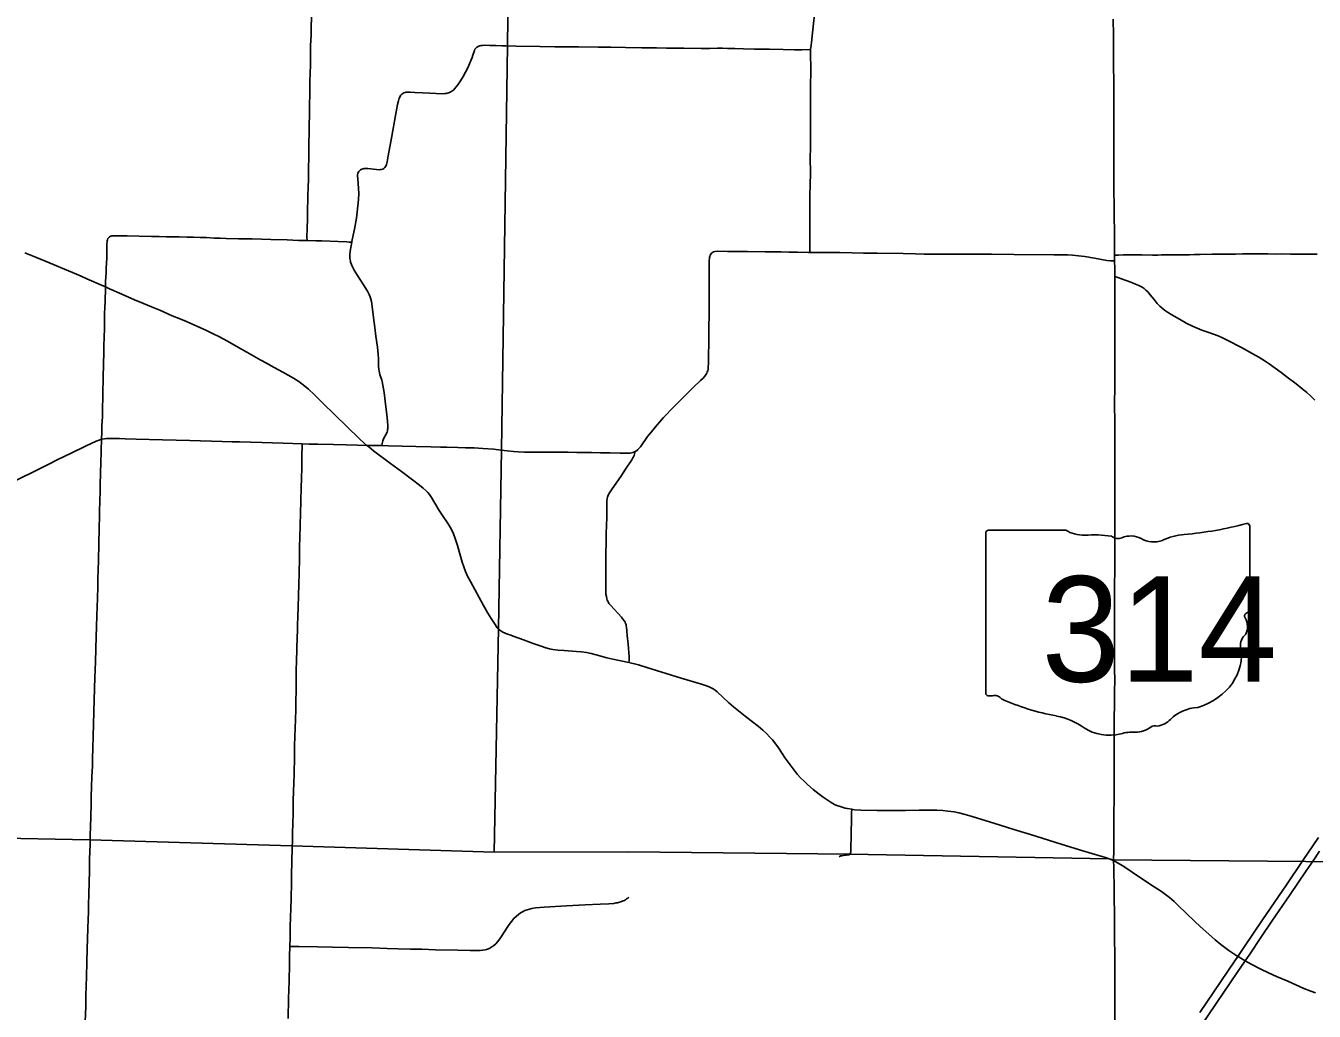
# Model space of a CAD drawing. Extents: x 1815539 to 1947826, y 273303 to 993194.
# Drawn here: x 1909139 to 1926135, y 926931 to 939932 of the extents above; entities that cross this region are included whole.
import ezdxf

# ---------------------------------------------------------------- set-up
doc = ezdxf.new("R2010")
doc.units = 0
for name, color, linetype in [('GM_X_County_Road', 7, 'Continuous'), ('GM_X_Interstate_Route', 7, 'Continuous'), ('GM_X_State_Route', 7, 'Continuous'), ('GM_X_Township', 7, 'Continuous'), ('GM_X_Township_Road', 7, 'Continuous'), ('SC_Shading3', 7, 'Continuous')]:
    doc.layers.add(name, color=color, linetype=linetype)

msp = doc.modelspace()

# ---------------------------------------------------------------- linework, layer by layer
at = {"layer": 'GM_X_County_Road'}
for points in [[(1909129, 936936), (1909281, 936875), (1909463, 936801), (1909705, 936699), (1909810, 936653), (1909870, 936627), (1909944, 936594), (1910169, 936495), (1910190, 936486)], [(1910139, 934476), (1910139, 934493), (1910141, 934559), (1910143, 934607), (1910145, 934656), (1910148, 934721), (1910150, 934770), (1910152, 934819), (1910153, 934884), (1910155, 935031), (1910157, 935129), (1910160, 935244), (1910162, 935342), (1910164, 935423), (1910167, 935505), (1910169, 935587), (1910171, 935717), (1910173, 935815), (1910177, 935946), (1910180, 936126), (1910183, 936224), (1910185, 936290), (1910187, 936339), (1910189, 936430), (1910190, 936486)], [(1910190, 936486), (1910243, 936461), (1910408, 936390), (1910574, 936318), (1910694, 936267), (1910800, 936222), (1910906, 936178), (1911071, 936107), (1911162, 936069), (1911238, 936038), (1911388, 935973), (1911523, 935912), (1911612, 935870), (1911684, 935832), (1911800, 935769), (1911914, 935705), (1912057, 935625), (1912242, 935520), (1912314, 935479), (1912414, 935423), (1912529, 935360), (1912601, 935321), (1912672, 935281), (1912742, 935238), (1912783, 935210), (1912822, 935179), (1912871, 935136), (1912942, 935067), (1913059, 934952), (1913376, 934644), (1913541, 934484), (1913601, 934429), (1913638, 934396)], [(1908770, 933811), (1908784, 933818), (1908847, 933850), (1909052, 933953), (1909258, 934056), (1909346, 934100), (1909478, 934165), (1909520, 934187), (1909561, 934208), (1909737, 934294), (1909928, 934388), (1910002, 934423), (1910066, 934451), (1910109, 934467), (1910139, 934476)], [(1909991, 929258), (1909995, 929360), (1910001, 929652), (1910004, 929764), (1910007, 929892), (1910013, 930022), (1910018, 930170), (1910020, 930268), (1910023, 930399), (1910027, 930563), (1910031, 930710), (1910037, 930890), (1910049, 931333), (1910053, 931431), (1910058, 931546), (1910068, 931873), (1910072, 932004), (1910076, 932152), (1910086, 932381), (1910090, 932529), (1910092, 932644), (1910094, 932742), (1910100, 932889), (1910103, 933086), (1910108, 933316), (1910111, 933447), (1910114, 933528), (1910119, 933790), (1910121, 933904), (1910124, 934003), (1910129, 934199), (1910132, 934281), (1910136, 934363), (1910138, 934445), (1910139, 934476)], [(1910139, 934476), (1910179, 934484), (1910206, 934487), (1910236, 934488), (1910260, 934488), (1910315, 934487), (1910376, 934485), (1910450, 934482), (1910597, 934477), (1910942, 934468), (1911303, 934460), (1911729, 934448), (1911860, 934445), (1911959, 934443), (1912106, 934439), (1912254, 934435), (1912533, 934427), (1912787, 934418)], [(1912787, 934418), (1912877, 934414), (1912991, 934412), (1913197, 934408), (1913365, 934403), (1913516, 934398), (1913638, 934396)], [(1913638, 934396), (1913663, 934375), (1913728, 934325), (1913952, 934159), (1914095, 934050), (1914239, 933941), (1914331, 933873), (1914383, 933831), (1914419, 933798), (1914442, 933774), (1914463, 933748), (1914491, 933707), (1914591, 933538), (1914626, 933483), (1914710, 933361), (1914736, 933319), (1914760, 933276), (1914780, 933231), (1914803, 933169), (1914833, 933075), (1914898, 932855), (1914918, 932793), (1914941, 932732), (1914968, 932672), (1915005, 932599), (1915176, 932282), (1915234, 932183), (1915277, 932113), (1915330, 932031), (1915349, 932004), (1915359, 931991), (1915370, 931979), (1915381, 931968), (1915383, 931967)], [(1915383, 931967), (1915393, 931958), (1915406, 931949), (1915434, 931932), (1915463, 931917), (1915493, 931905), (1915523, 931895), (1915539, 931892), (1915569, 931879), (1915707, 931830), (1915799, 931796), (1915845, 931780), (1915937, 931746), (1915999, 931726), (1916046, 931714), (1916094, 931704), (1916159, 931696), (1916241, 931689), (1916404, 931679), (1916470, 931673), (1916535, 931663), (1916599, 931651), (1916663, 931634), (1916805, 931593), (1916884, 931574), (1917096, 931531)], [(1917096, 931531), (1917221, 931499), (1917331, 931467), (1917785, 931325), (1918052, 931244), (1918130, 931218), (1918161, 931206), (1918191, 931191), (1918205, 931183), (1918233, 931165), (1918258, 931144), (1918415, 930999), (1918476, 930945), (1918540, 930893), (1918630, 930823), (1918708, 930763), (1918799, 930692), (1918862, 930639), (1918910, 930595), (1918956, 930548), (1918989, 930511), (1919020, 930472), (1919067, 930405), (1919157, 930268), (1919234, 930162), (1919274, 930110), (1919315, 930060), (1919359, 930012), (1919405, 929965), (1919453, 929921), (1919528, 929857), (1919604, 929795), (1919656, 929756), (1919710, 929718), (1919765, 929683), (1919808, 929660), (1919838, 929647), (1919884, 929631), (1919946, 929612), (1919978, 929605), (1920034, 929595)], [(1920034, 929595), (1920073, 929590), (1920155, 929583), (1920368, 929581), (1920582, 929580), (1920745, 929581), (1920926, 929583), (1921057, 929585), (1921156, 929583), (1921238, 929578), (1921303, 929571), (1921385, 929560), (1921449, 929547), (1921529, 929527), (1921624, 929501), (1921922, 929409), (1922078, 929360), (1922172, 929329), (1922391, 929261), (1922798, 929135), (1922924, 929096), (1923081, 929049), (1923321, 928978), (1923337, 928973)], [(1909925, 926795), (1909930, 926992), (1909933, 927138), (1909939, 927383), (1909946, 927578), (1909950, 927758), (1909959, 928020), (1909963, 928151), (1909966, 928232), (1909968, 928331), (1909971, 928478), (1909976, 928625), (1909980, 928789), (1909982, 928936), (1909987, 929133), (1909991, 929258)], [(1923337, 928973), (1923394, 928953), (1923487, 928919)], [(1923487, 928919), (1923520, 928902), (1923600, 928855), (1923677, 928807), (1923793, 928726), (1924026, 928572), (1924122, 928509), (1924175, 928471), (1924227, 928430), (1924289, 928377), (1924338, 928332), (1924560, 928114), (1924632, 928047), (1924705, 927981), (1924830, 927875), (1924905, 927813), (1924957, 927773), (1925009, 927733), (1925036, 927714), (1925127, 927655), (1925131, 927652), (1925201, 927609), (1925224, 927597), (1925302, 927553), (1925431, 927486), (1925533, 927437), (1925638, 927390), (1925789, 927326), (1925999, 927232), (1926090, 927194), (1926151, 927172)]]:
    msp.add_lwpolyline(points, dxfattribs=at)
at = {"layer": 'GM_X_Interstate_Route'}
for points in [[(1924627, 926916), (1924903, 927324), (1925087, 927595), (1925127, 927655), (1925216, 927785), (1925326, 927949), (1925455, 928138), (1925769, 928600), (1925984, 928918), (1926192, 929225)], [(1923602, 925224), (1923610, 925234), (1923780, 925475), (1923958, 925731), (1924317, 926260), (1924556, 926613), (1925118, 927441), (1925224, 927597), (1925284, 927685), (1925431, 927902), (1925578, 928120), (1925818, 928472), (1926030, 928784), (1926120, 928917), (1926205, 929042)]]:
    msp.add_lwpolyline(points, dxfattribs=at)
at = {"layer": 'GM_X_State_Route'}
msp.add_lwpolyline([(1923507, 926739), (1923507, 927001), (1923507, 927100), (1923506, 927215), (1923504, 927608), (1923502, 927952), (1923500, 928197), (1923498, 928443), (1923497, 928591), (1923492, 928756), (1923490, 928830), (1923487, 928919), (1923489, 928972), (1923490, 929003), (1923494, 929051), (1923494, 929150), (1923493, 929314), (1923494, 929511), (1923495, 929757), (1923497, 929970), (1923498, 930150), (1923497, 930265), (1923498, 930461), (1923498, 930690), (1923498, 930805), (1923499, 930969), (1923502, 931166), (1923503, 931280), (1923502, 931461), (1923501, 931674), (1923502, 931936), (1923501, 932181), (1923500, 932312), (1923501, 932493), (1923504, 932804), (1923504, 932968), (1923505, 933116), (1923505, 933313), (1923507, 933624), (1923506, 933772), (1923504, 934133), (1923503, 934281), (1923504, 934559), (1923503, 934723), (1923502, 934920), (1923504, 935199), (1923504, 935740), (1923504, 935921), (1923503, 936282), (1923503, 936479), (1923503, 936624), (1923503, 936725), (1923502, 936829), (1923502, 936889), (1923502, 936905), (1923502, 937053), (1923499, 937233), (1923497, 937397), (1923496, 937545), (1923494, 937774), (1923494, 938020), (1923493, 938282), (1923492, 938593), (1923491, 938724), (1923491, 939069), (1923490, 939217), (1923489, 939381), (1923486, 939807), (1923485, 940021)], dxfattribs=at)
at = {"layer": 'GM_X_Township'}
for points in [[(1915561, 944982), (1915495, 939674), (1915415, 934338), (1915377, 931981), (1915316, 929031), (1912650, 929114), (1909986, 929194), (1908612, 929220), (1907353, 929253), (1903279, 929371), (1896692, 929473), (1894233, 929528), (1894236, 931068), (1894237, 931156), (1894267, 932250), (1894363, 937552), (1894401, 940177)], [(1928810, 928882), (1926026, 928906), (1923489, 928928), (1923428, 928941), (1920005, 929002), (1917092, 929034), (1915316, 929031)]]:
    msp.add_lwpolyline(points, dxfattribs=at)
at = {"layer": 'GM_X_Township_Road'}
for points in [[(1919490, 939617), (1919501, 939677), (1919506, 939711), (1919519, 939840), (1919535, 940003), (1919553, 940166), (1919567, 940280), (1919581, 940394), (1919594, 940492), (1919607, 940606), (1919626, 940753), (1919646, 940932), (1919666, 941112), (1919682, 941259), (1919720, 941602), (1919727, 941650), (1919731, 941665), (1919737, 941680), (1919746, 941692), (1919760, 941706), (1919769, 941713)], [(1912850, 937098), (1912849, 937141), (1912851, 937256), (1912854, 937387), (1912857, 937518), (1912861, 937633), (1912862, 937698), (1912864, 937796), (1912867, 937911), (1912870, 938058), (1912872, 938189), (1912872, 938271), (1912874, 938402), (1912876, 938501), (1912878, 938599), (1912882, 938779), (1912883, 938877), (1912885, 939041), (1912886, 939123), (1912888, 939222), (1912890, 939287), (1912894, 939434), (1912895, 939500), (1912895, 939565), (1912897, 939680), (1912900, 939729), (1912902, 939820), (1912905, 939929), (1912911, 940123)], [(1913440, 937076), (1913441, 937088), (1913458, 937168), (1913474, 937248), (1913500, 937394), (1913512, 937475), (1913521, 937557), (1913527, 937638), (1913531, 937720), (1913530, 937786), (1913526, 937851), (1913519, 937917), (1913517, 937950), (1913517, 937966), (1913519, 937982), (1913525, 937997), (1913533, 938011), (1913544, 938023), (1913557, 938033), (1913572, 938040), (1913588, 938045), (1913604, 938048), (1913620, 938049), (1913653, 938047), (1913767, 938035), (1913800, 938033), (1913817, 938034), (1913833, 938037), (1913848, 938042), (1913862, 938051), (1913874, 938061), (1913884, 938074), (1913892, 938089), (1913898, 938104), (1913907, 938136), (1913921, 938217), (1913968, 938475), (1914017, 938750), (1914045, 938895), (1914056, 938943), (1914066, 938975), (1914072, 938990), (1914080, 939004), (1914089, 939017), (1914100, 939029), (1914113, 939039), (1914127, 939047), (1914143, 939052), (1914159, 939055), (1914175, 939057), (1914208, 939057), (1914273, 939052), (1914372, 939047), (1914470, 939042), (1914552, 939040), (1914634, 939036), (1914667, 939037), (1914683, 939039), (1914699, 939042), (1914715, 939046), (1914730, 939052), (1914745, 939059), (1914759, 939068), (1914772, 939078), (1914785, 939088), (1914796, 939100), (1914818, 939125), (1914838, 939151), (1914874, 939206), (1914908, 939262), (1914940, 939319), (1914969, 939378), (1915015, 939483), (1915027, 939514), (1915037, 939545), (1915052, 939592), (1915058, 939608), (1915065, 939622), (1915075, 939635), (1915086, 939647), (1915100, 939656), (1915114, 939663), (1915130, 939668), (1915146, 939672), (1915162, 939674), (1915195, 939675), (1915260, 939673), (1915342, 939670), (1915424, 939667), (1915474, 939667)], [(1915474, 939667), (1915610, 939664), (1915921, 939657), (1916118, 939655), (1916298, 939656), (1916429, 939653), (1916691, 939651), (1916855, 939648), (1917051, 939644), (1917264, 939642), (1917461, 939639), (1917592, 939637), (1917821, 939636), (1918050, 939634), (1918165, 939633), (1918263, 939635), (1918329, 939636), (1918394, 939634), (1918492, 939631), (1918607, 939628), (1918754, 939625), (1918950, 939623), (1919131, 939620), (1919278, 939616), (1919376, 939614), (1919490, 939617)], [(1919484, 936943), (1919483, 937007), (1919483, 937073), (1919484, 937171), (1919483, 937319), (1919484, 937434), (1919484, 937714), (1919485, 937812), (1919489, 938010), (1919488, 938174), (1919489, 938339), (1919489, 938503), (1919491, 938668), (1919490, 938750), (1919491, 938914), (1919492, 939112), (1919493, 939358), (1919491, 939572), (1919490, 939617)], [(1910190, 936486), (1910192, 936525), (1910193, 936571), (1910195, 936604), (1910198, 936684), (1910200, 936733), (1910203, 936799), (1910207, 936864), (1910210, 936963), (1910209, 937028), (1910210, 937061), (1910211, 937078), (1910213, 937094), (1910217, 937110), (1910224, 937125), (1910233, 937138), (1910245, 937149), (1910260, 937156), (1910276, 937159), (1910293, 937159), (1910331, 937159), (1910358, 937159), (1910477, 937160), (1910634, 937156), (1910798, 937153), (1910898, 937152), (1910995, 937149), (1911064, 937148), (1911162, 937147), (1911264, 937143), (1911354, 937141), (1911439, 937139), (1911525, 937137), (1911625, 937132), (1911703, 937130), (1911784, 937127), (1911947, 937123), (1912128, 937119), (1912374, 937114), (1912587, 937108), (1912735, 937101), (1912850, 937098)], [(1912850, 937098), (1912964, 937096), (1913046, 937094), (1913259, 937086), (1913374, 937080), (1913406, 937078), (1913440, 937076)], [(1913837, 934396), (1913840, 934423), (1913844, 934439), (1913848, 934455), (1913854, 934470), (1913869, 934500), (1913893, 934542), (1913900, 934557), (1913906, 934572), (1913910, 934588), (1913913, 934604), (1913914, 934621), (1913914, 934654), (1913910, 934719), (1913902, 934801), (1913880, 934980), (1913866, 935094), (1913851, 935191), (1913840, 935239), (1913836, 935255), (1913809, 935333), (1913805, 935348), (1913800, 935381), (1913798, 935397), (1913794, 935446), (1913791, 935544), (1913788, 935593), (1913777, 935691), (1913758, 935837), (1913745, 935952), (1913728, 936082), (1913710, 936228), (1913700, 936293), (1913693, 936325), (1913683, 936356), (1913670, 936387), (1913647, 936430), (1913596, 936514), (1913517, 936639), (1913473, 936708), (1913449, 936751), (1913435, 936781), (1913425, 936812), (1913421, 936828), (1913416, 936860), (1913415, 936877), (1913416, 936909), (1913420, 936958), (1913427, 937007), (1913440, 937076)], [(1917178, 934314), (1917203, 934330), (1917215, 934341), (1917226, 934353), (1917247, 934378), (1917342, 934512), (1917392, 934577), (1917444, 934640), (1917498, 934702), (1917553, 934762), (1917690, 934903), (1917817, 935032), (1917945, 935159), (1918040, 935250), (1918075, 935285), (1918097, 935310), (1918107, 935323), (1918123, 935351), (1918129, 935366), (1918135, 935381), (1918139, 935397), (1918143, 935429), (1918146, 935479), (1918147, 935544), (1918149, 935790), (1918150, 935954), (1918152, 936118), (1918152, 936217), (1918152, 936364), (1918152, 936479), (1918152, 936610), (1918152, 936693), (1918154, 936774), (1918156, 936840), (1918157, 936857), (1918159, 936873), (1918162, 936889), (1918168, 936905), (1918175, 936919), (1918185, 936932), (1918211, 936950), (1918232, 936956), (1918261, 936957), (1918398, 936955), (1918661, 936954), (1918891, 936951), (1919104, 936949), (1919203, 936947), (1919318, 936945), (1919465, 936943), (1919484, 936943)], [(1919484, 936943), (1919613, 936942), (1919794, 936941), (1919876, 936940), (1920040, 936937), (1920188, 936934), (1920368, 936931), (1920713, 936927), (1920877, 936923), (1920992, 936921), (1921107, 936921), (1921403, 936921), (1921666, 936920), (1921879, 936919), (1922174, 936916), (1922700, 936912), (1922880, 936910), (1922946, 936907), (1923028, 936899), (1923109, 936888), (1923239, 936866), (1923400, 936836), (1923449, 936829), (1923502, 936829)], [(1923502, 936905), (1923555, 936907), (1923620, 936909), (1923686, 936908), (1923862, 936908), (1924002, 936907), (1924073, 936907), (1924119, 936909), (1924150, 936910), (1924246, 936909), (1924314, 936910), (1924492, 936910), (1924557, 936913), (1924630, 936914), (1924788, 936917), (1924918, 936919), (1925002, 936919), (1925095, 936920), (1925190, 936923), (1925334, 936922), (1925423, 936923), (1925522, 936923), (1925621, 936921), (1925710, 936922), (1925824, 936920), (1925926, 936919), (1926029, 936921), (1926094, 936918), (1926175, 936920)], [(1923503, 936624), (1923545, 936610), (1923592, 936594), (1923715, 936549), (1923776, 936525), (1923821, 936505), (1923864, 936482), (1923891, 936464), (1923904, 936454), (1923916, 936444), (1923939, 936420), (1923971, 936383), (1924022, 936319), (1924065, 936269), (1924098, 936233), (1924123, 936211), (1924161, 936180), (1924201, 936152), (1924257, 936117), (1924356, 936060), (1924456, 936005), (1924530, 935968), (1924590, 935942), (1924651, 935918), (1924744, 935886), (1924805, 935864), (1924866, 935841), (1924926, 935814), (1924985, 935786), (1925174, 935687), (1925318, 935608), (1925403, 935559), (1925473, 935516), (1925540, 935470), (1925701, 935356), (1925779, 935298), (1925896, 935209), (1925973, 935148), (1926036, 935095), (1926084, 935050), (1926142, 934993)], [(1912656, 929200), (1912657, 929270), (1912662, 929418), (1912665, 929533), (1912667, 929631), (1912668, 929713), (1912670, 929828), (1912678, 930058), (1912683, 930288), (1912686, 930435), (1912688, 930550), (1912696, 930780), (1912700, 930911), (1912701, 931010), (1912705, 931174), (1912706, 931259), (1912708, 931436), (1912711, 931551), (1912714, 931705), (1912719, 931874), (1912722, 931941), (1912725, 932043), (1912728, 932123), (1912733, 932282), (1912737, 932397), (1912742, 932577), (1912746, 932692), (1912748, 932758), (1912751, 932855), (1912752, 932872), (1912752, 932888), (1912752, 932938), (1912752, 932950), (1912752, 932982), (1912752, 933047), (1912752, 933080), (1912754, 933162), (1912760, 933358), (1912763, 933489), (1912768, 933670), (1912772, 933834), (1912776, 933965), (1912780, 934097), (1912783, 934261), (1912786, 934391), (1912787, 934418)], [(1913638, 934396), (1913712, 934395), (1913761, 934395), (1913837, 934396)], [(1913837, 934396), (1913925, 934392), (1914284, 934382), (1914481, 934377), (1914611, 934372), (1914693, 934371), (1914840, 934368), (1914938, 934366), (1915053, 934363), (1915167, 934357), (1915314, 934345), (1915411, 934335)], [(1915411, 934335), (1915489, 934323), (1915571, 934314), (1915636, 934310), (1915718, 934307), (1915948, 934306), (1916128, 934306), (1916293, 934306), (1916407, 934304), (1916604, 934301), (1916719, 934300), (1916850, 934298), (1916981, 934295), (1917063, 934294), (1917096, 934294), (1917113, 934295), (1917129, 934298), (1917145, 934301), (1917160, 934306), (1917178, 934314)], [(1917096, 931531), (1917099, 931560), (1917098, 931608), (1917084, 931772), (1917074, 931886), (1917068, 931951), (1917064, 932000), (1917061, 932016), (1917057, 932032), (1917051, 932047), (1917044, 932062), (1917036, 932076), (1917017, 932103), (1916997, 932128), (1916952, 932180), (1916895, 932241), (1916863, 932279), (1916832, 932311), (1916824, 932325), (1916816, 932339), (1916810, 932354), (1916805, 932370), (1916798, 932402), (1916793, 932434), (1916790, 932483), (1916790, 932582), (1916791, 932778), (1916793, 932959), (1916796, 933123), (1916797, 933237), (1916799, 933335), (1916803, 933450), (1916802, 933580), (1916803, 933630), (1916804, 933662), (1916808, 933695), (1916812, 933711), (1916817, 933726), (1916823, 933741), (1916839, 933770), (1916875, 933825), (1916987, 933986), (1917050, 934082), (1917132, 934205), (1917149, 934233), (1917157, 934247), (1917163, 934262), (1917178, 934314)], [(1920022, 929045), (1920023, 929075), (1920023, 929125), (1920027, 929199), (1920026, 929274), (1920029, 929339), (1920032, 929403), (1920033, 929435), (1920033, 929451), (1920033, 929547), (1920034, 929595)], [(1912624, 927783), (1912625, 927901), (1912628, 928048), (1912639, 928408), (1912643, 928636), (1912644, 928702), (1912649, 928930), (1912656, 929200)], [(1919870, 928969), (1919887, 928979), (1919897, 928982), (1919906, 928983), (1919927, 928985), (1919965, 928990), (1919987, 928993), (1919996, 928995), (1920003, 928998), (1920010, 929003), (1920015, 929008), (1920019, 929020), (1920021, 929029), (1920022, 929045)], [(1912624, 927783), (1912741, 927783), (1912987, 927781), (1913184, 927777), (1913397, 927773), (1913708, 927766), (1913905, 927760), (1914052, 927755), (1914216, 927751), (1914364, 927748), (1914544, 927743), (1914839, 927737), (1915003, 927733), (1915101, 927731), (1915134, 927732), (1915166, 927735), (1915199, 927741), (1915215, 927745), (1915245, 927756), (1915260, 927763), (1915289, 927779), (1915302, 927788), (1915315, 927798), (1915339, 927821), (1915361, 927845), (1915391, 927884), (1915419, 927924), (1915488, 928035), (1915515, 928076), (1915545, 928116), (1915577, 928153), (1915612, 928187), (1915637, 928208), (1915664, 928227), (1915692, 928244), (1915721, 928258), (1915752, 928270), (1915783, 928279), (1915815, 928286), (1915864, 928293), (1915979, 928302), (1916273, 928320), (1916518, 928334), (1916715, 928343), (1916830, 928349), (1916895, 928354), (1916927, 928359), (1916943, 928362), (1916959, 928365), (1916990, 928374), (1917021, 928387), (1917036, 928394), (1917051, 928402), (1917065, 928412), (1917079, 928422), (1917094, 928434)], [(1912602, 926836), (1912607, 927099), (1912613, 927329), (1912619, 927558), (1912620, 927657), (1912624, 927783)]]:
    msp.add_lwpolyline(points, dxfattribs=at)
at = {"layer": 'SC_Shading3'}
for p, q in [((1921804, 933242), (1921804, 931129)), ((1922857, 933278), (1921838, 933278)), ((1925284, 932225), (1925284, 933331)), ((1925284, 932225), (1925284, 932225))]:
    msp.add_line(p, q, dxfattribs=at)
for centre, major_axis, start_param, end_param in [((1921844, 933246), (40.3, 0), 1.712693, 3.28349), ((1923100, 933524), (391, 0), 4.042523, 4.731795), ((1924044, 936159), (3691, 0), 4.814394, 5.042369), ((1925246, 933335), (38.7, 0), 6.141152, 7.989035), ((1923230, 932092), (1404, 0), 1.404758, 1.657858), ((1923549, 933257), (113, 0), 3.836095, 5.185415), ((1923714, 933013), (235, 0), 0.950623, 2.079405), ((1924017, 933348), (282, 0), 4.081561, 5.145723), ((1924515, 932633), (743, 0), 1.699011, 2.107814), ((1925243, 932221), (41.5, 0), 5.05454, 6.418171), ((1925275, 932144), (60, 0), 1.883978, 3.671073), ((1924894, 932004), (360, 0), 5.934695, 6.695948), ((1925423, 931763), (262, 0), 2.387724, 3.262537), ((1924251, 931622), (923, 0), 5.101752, 6.440018), ((1921844, 931124), (40.7, 0), 3.00124, 4.508301), ((1921850, 931340), (310, 0), 4.665946, 4.897461), ((1921914, 931007), (112, 0), 0.519207, 1.627899), ((1923327, 932905), (2665, 0), 4.195997, 4.488961), ((1924640, 930535), (506, 0), 1.647645, 2.488434), ((1922532, 930179), (834, 0), 0.823519, 1.323587), ((1924034, 930633), (79.4, 0), 1.147584, 2.315152), ((1924000, 930924), (298, 0), 4.937069, 5.64225), ((1923434, 930996), (529, 0), 4.026481, 4.996735), ((1923740, 930266), (435, 0), 1.495662, 1.94098), ((1923779, 930838), (282, 0), 4.691044, 5.507374)]:
    msp.add_ellipse(centre, major_axis=major_axis, ratio=0.8, start_param=start_param, end_param=end_param, dxfattribs=at)

# ---------------------------------------------------------------- texts
msp.add_text('314', height=1392.2, dxfattribs=at).set_placement((1922538, 931278))

doc.saveas('drawing.dxf')
